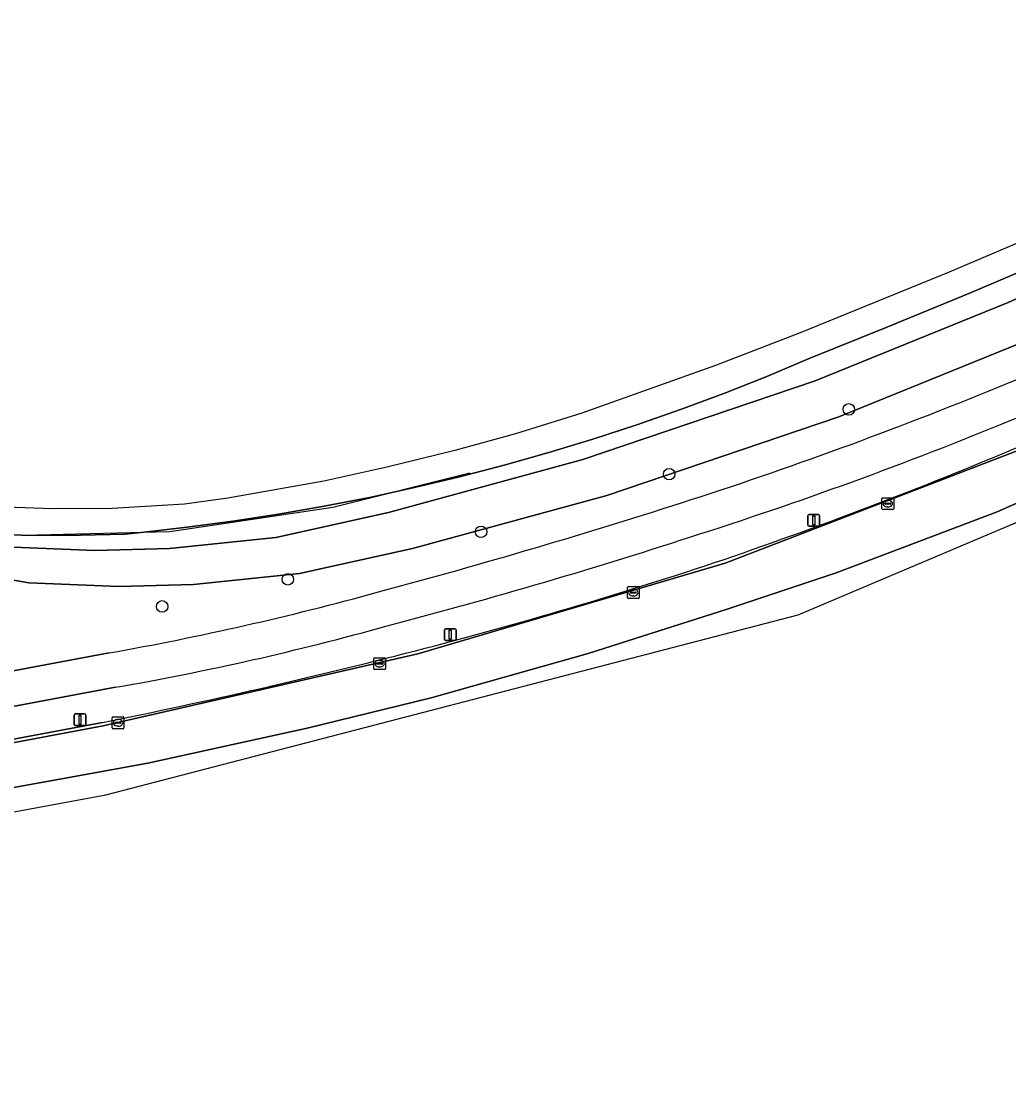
# Model space of a CAD drawing. Extents: x 156141 to 158132, y 385651 to 388333.
# Drawn here: x 157806.3 to 157889.9, y 386409.6 to 386500.3 of the extents above; entities that cross this region are included whole.
import ezdxf

# ---------------------------------------------------------------- set-up
doc = ezdxf.new("R2010")
doc.units = 0
for name, color, linetype in [('IMGEO_Berm_groen', 7, 'Continuous'), ('IMGEO_Boom', 7, 'Continuous'), ('IMGEO_Erf', 7, 'Continuous'), ('IMGEO_Fietspad_gesloten', 7, 'Continuous'), ('IMGEO_Groenvoorziening', 7, 'Continuous'), ('IMGEO_Hek', 7, 'Continuous'), ('IMGEO_Kolk', 7, 'Continuous'), ('IMGEO_Lichtmast', 7, 'Continuous'), ('IMGEO_Rijbaan_regionaal_gesloten', 7, 'Continuous'), ('IMGEO_Spoor', 7, 'Continuous'), ('IMGEO_Verkeerseiland_open', 7, 'Continuous')]:
    doc.layers.add(name, color=color, linetype=linetype)

msp = doc.modelspace()

# ---------------------------------------------------------------- linework, layer by layer
at = {"layer": 'IMGEO_Berm_groen'}
for points in [[(157814.288, 386443.907), (157747.107, 386431.268), (157686.091, 386419.655), (157677.294, 386417.695)], [(157684.076, 386416.369), (157694.008, 386418.265), (157693.944, 386418.575), (157747.365, 386428.581), (157813.171, 386440.931)]]:
    msp.add_lwpolyline(points, dxfattribs=at)
for centre, radius, start, end in [((157758.368, 386786.105), 345.664, 287.76655, 292.57067), ((157736.369, 386830.796), 397.713, 288.99711, 293.00154), ((157722.995, 386886.799), 452.359, 284.63689, 288.14149), ((157743.573, 386819.836), 385.019, 284.45503, 288.51446), ((157773.851, 386675.845), 235.436, 279.8898, 285.63501), ((157715.181, 386929.498), 498.297, 281.34114, 284.46872)]:
    msp.add_arc(centre, radius, start, end, dxfattribs=at)
at = {"layer": 'IMGEO_Boom'}
for centre in [(157876.394, 386467.454), (157861.178, 386461.971), (157845.244, 386457.078), (157828.882, 386453.054), (157818.241, 386450.759)]:
    msp.add_circle(centre, 0.489, dxfattribs=at)
at = {"layer": 'IMGEO_Erf'}
msp.add_lwpolyline([(157803.818, 386456.849), (157807.573, 386456.783), (157811.328, 386456.797), (157815.082, 386456.891), (157816.45, 386457.026), (157820.34, 386457.462), (157824.22, 386457.978), (157828.089, 386458.574), (157831.944, 386459.248), (157835.785, 386460.001), (157839.61, 386460.832), (157843.417, 386461.741), (157847.205, 386462.728), (157850.972, 386463.792), (157854.716, 386464.933), (157858.436, 386466.15), (157862.131, 386467.443), (157865.798, 386468.811), (157869.437, 386470.254), (157873.045, 386471.771), (157879.551, 386474.382), (157886.55, 386477.274), (157893.518, 386480.24)], dxfattribs=at)
at = {"layer": 'IMGEO_Fietspad_gesloten'}
for points in [[(157813.76, 386446.82), (157746.601, 386434.235), (157685.536, 386422.603), (157681.307, 386421.727), (157676.803, 386420.731)], [(157677.294, 386417.695), (157686.091, 386419.655), (157747.107, 386431.268), (157814.288, 386443.907)]]:
    msp.add_lwpolyline(points, dxfattribs=at)
for centre, radius, start, end in [((157740.401, 386834.767), 394.494, 292.27271, 296.20728), ((157750.717, 386806.257), 364.203, 287.9633, 292.47081), ((157758.368, 386786.105), 345.664, 287.76655, 292.57067), ((157693.241, 386986.168), 553.071, 285.01743, 287.87918), ((157722.995, 386886.799), 452.359, 284.63689, 288.14149), ((157769.426, 386695.239), 252.344, 280.11867, 285.42618), ((157773.851, 386675.845), 235.436, 279.8898, 285.63501)]:
    msp.add_arc(centre, radius, start, end, dxfattribs=at)
at = {"layer": 'IMGEO_Groenvoorziening'}
for points in [[(157804.943, 386455.8), (157812.549, 386455.488), (157818.869, 386455.661), (157827.864, 386456.599), (157837.415, 386458.718), (157853.877, 386463.2), (157873.534, 386469.87), (157889.891, 386476.505), (157912.397, 386486.754), (157939.834, 386500.117), (157941.846, 386497.075), (157932.793, 386492.666), (157924.672, 386488.711), (157913.123, 386483.086), (157891.903, 386473.463), (157875.546, 386466.828), (157855.889, 386460.158), (157839.427, 386455.677), (157829.876, 386453.558), (157820.882, 386452.62), (157814.561, 386452.446), (157806.955, 386452.759), (157801.766, 386453.662)], [(157801.766, 386453.662), (157806.955, 386452.759), (157814.561, 386452.446), (157820.882, 386452.62), (157829.876, 386453.558), (157839.427, 386455.677), (157855.889, 386460.158), (157875.546, 386466.828), (157891.903, 386473.463), (157913.123, 386483.086), (157924.672, 386488.711), (157932.793, 386492.666), (157941.846, 386497.075), (157939.834, 386500.117), (157912.397, 386486.754), (157889.891, 386476.505), (157873.534, 386469.87), (157853.877, 386463.2), (157837.415, 386458.718), (157827.864, 386456.599), (157818.869, 386455.661), (157812.549, 386455.488), (157804.943, 386455.8)], [(157893.518, 386480.24), (157886.55, 386477.274), (157879.551, 386474.382), (157873.045, 386471.771), (157869.437, 386470.254), (157865.798, 386468.811), (157862.131, 386467.443), (157858.436, 386466.15), (157854.716, 386464.933), (157850.972, 386463.792), (157847.205, 386462.728), (157843.417, 386461.741), (157839.61, 386460.832), (157835.785, 386460.001), (157831.944, 386459.248), (157828.089, 386458.574), (157824.22, 386457.978), (157820.34, 386457.462), (157816.45, 386457.026), (157815.082, 386456.891), (157811.328, 386456.797), (157807.573, 386456.783), (157803.818, 386456.849)], [(157676.803, 386420.731), (157681.307, 386421.727), (157685.536, 386422.603), (157746.601, 386434.235), (157813.76, 386446.82)]]:
    msp.add_lwpolyline(points, dxfattribs=at)
for centre, radius, start, end in [((157740.401, 386834.767), 394.494, 292.27271, 296.20728), ((157750.717, 386806.257), 364.203, 287.9633, 292.47081), ((157693.241, 386986.168), 553.071, 285.01743, 287.87918), ((157769.426, 386695.239), 252.344, 280.11867, 285.42618)]:
    msp.add_arc(centre, radius, start, end, dxfattribs=at)
at = {"layer": 'IMGEO_Hek'}
for points in [[(157912.179, 386488.627), (157907.357, 386486.391), (157900.454, 386483.279), (157893.518, 386480.24), (157886.55, 386477.274), (157879.551, 386474.382), (157873.045, 386471.771)], [(157873.045, 386471.771), (157869.437, 386470.254), (157865.798, 386468.811), (157862.131, 386467.443), (157858.436, 386466.15), (157854.716, 386464.933), (157850.972, 386463.792), (157847.205, 386462.728), (157843.417, 386461.741), (157839.61, 386460.832), (157835.785, 386460.001), (157831.944, 386459.248), (157828.089, 386458.574), (157824.22, 386457.978), (157820.34, 386457.462), (157816.45, 386457.026), (157815.082, 386456.891)], [(157776.132, 386458.489), (157779.489, 386459.152), (157791.091, 386457.734), (157806.53, 386456.788), (157818.872, 386457.109), (157832.689, 386459.177), (157844.284, 386462.076)], [(157815.082, 386456.891), (157811.328, 386456.797), (157807.573, 386456.783), (157803.818, 386456.849), (157800.065, 386456.995), (157796.317, 386457.221), (157792.574, 386457.527), (157788.838, 386457.912), (157785.112, 386458.377), (157781.396, 386458.922), (157779.343, 386459.257)]]:
    msp.add_lwpolyline(points, dxfattribs=at)
at = {"layer": 'IMGEO_Kolk'}
for p, q in [((157879.189, 386459.042), (157879.189, 386459.894)), ((157879.264, 386459.968), (157880.116, 386459.968)), ((157879.491, 386459.511), (157879.889, 386459.511)), ((157879.677, 386459.748), (157879.702, 386459.748)), ((157880.19, 386459.894), (157880.19, 386459.042)), ((157880.116, 386458.968), (157879.264, 386458.968)), ((157879.448, 386459.462), (157879.448, 386459.474)), ((157879.886, 386459.425), (157879.488, 386459.425)), ((157879.7, 386459.188), (157879.675, 386459.188)), ((157879.932, 386459.474), (157879.932, 386459.462)), ((157857.643, 386451.509), (157857.643, 386452.361)), ((157857.718, 386452.435), (157858.57, 386452.435)), ((157858.644, 386452.361), (157858.644, 386451.509)), ((157858.57, 386451.435), (157857.718, 386451.435)), ((157857.902, 386451.929), (157857.902, 386451.941)), ((157858.34, 386451.892), (157857.942, 386451.892)), ((157857.945, 386451.978), (157858.343, 386451.978)), ((157858.154, 386451.655), (157858.129, 386451.655)), ((157858.131, 386452.215), (157858.156, 386452.215)), ((157858.386, 386451.941), (157858.386, 386451.929)), ((157836.151, 386445.484), (157836.151, 386446.336)), ((157836.226, 386446.41), (157837.078, 386446.41)), ((157836.41, 386445.904), (157836.41, 386445.916)), ((157836.453, 386445.953), (157836.851, 386445.953)), ((157836.639, 386446.19), (157836.664, 386446.19)), ((157836.894, 386445.916), (157836.894, 386445.904)), ((157837.152, 386446.336), (157837.152, 386445.484)), ((157837.078, 386445.41), (157836.226, 386445.41)), ((157836.848, 386445.867), (157836.45, 386445.867)), ((157836.662, 386445.63), (157836.637, 386445.63)), ((157814.076, 386441.398), (157814.928, 386441.398)), ((157814.001, 386440.472), (157814.001, 386441.324)), ((157814.26, 386440.892), (157814.26, 386440.904)), ((157814.698, 386440.855), (157814.3, 386440.855)), ((157814.303, 386440.941), (157814.701, 386440.941)), ((157814.512, 386440.618), (157814.487, 386440.618)), ((157814.489, 386441.178), (157814.514, 386441.178)), ((157814.744, 386440.904), (157814.744, 386440.892)), ((157815.002, 386441.324), (157815.002, 386440.472)), ((157814.928, 386440.398), (157814.076, 386440.398))]:
    msp.add_line(p, q, dxfattribs=at)
for points in [[(157879.189, 386459.042), (157879.189, 386459.894)], [(157879.264, 386459.968), (157880.116, 386459.968)], [(157880.19, 386459.894), (157880.19, 386459.042)], [(157880.116, 386458.968), (157879.264, 386458.968)], [(157857.643, 386451.509), (157857.643, 386452.361)], [(157857.718, 386452.435), (157858.57, 386452.435)], [(157858.644, 386452.361), (157858.644, 386451.509)], [(157858.57, 386451.435), (157857.718, 386451.435)], [(157836.151, 386445.484), (157836.151, 386446.336)], [(157836.226, 386446.41), (157837.078, 386446.41)], [(157837.152, 386446.336), (157837.152, 386445.484)], [(157837.078, 386445.41), (157836.226, 386445.41)], [(157814.076, 386441.398), (157814.928, 386441.398)], [(157814.001, 386440.472), (157814.001, 386441.324)], [(157815.002, 386441.324), (157815.002, 386440.472)], [(157814.928, 386440.398), (157814.076, 386440.398)]]:
    msp.add_lwpolyline(points, dxfattribs=at)
for centre, radius, start, end in [((157879.266, 386459.892), 0.0765, 91.55205, 178.44795), ((157879.266, 386459.892), 0.0765, 91.55205, 178.44795), ((157879.488, 386459.471), 0.0403, 85.87752, 175.75265), ((157879.893, 386459.473), 0.0386, 1.73085, 96.63898), ((157880.114, 386459.892), 0.0765, 1.55205, 88.44795), ((157880.114, 386459.892), 0.0765, 1.55205, 88.44795), ((157879.266, 386459.044), 0.0765, 181.55205, 268.44795), ((157879.266, 386459.044), 0.0765, 181.55205, 268.44795), ((157879.485, 386459.461), 0.0366, 178.93798, 274.71019), ((157879.889, 386459.468), 0.043, 264.86636, 352.45326), ((157880.114, 386459.044), 0.0765, 271.55205, 358.44795), ((157880.114, 386459.044), 0.0765, 271.55205, 358.44795), ((157857.72, 386452.359), 0.0765, 91.55205, 178.44795), ((157857.72, 386452.359), 0.0765, 91.55205, 178.44795), ((157858.568, 386452.359), 0.0765, 1.55205, 88.44795), ((157858.568, 386452.359), 0.0765, 1.55205, 88.44795), ((157857.72, 386451.511), 0.0765, 181.55205, 268.44795), ((157857.72, 386451.511), 0.0765, 181.55205, 268.44795), ((157857.942, 386451.938), 0.0403, 85.87752, 175.75265), ((157857.939, 386451.928), 0.0366, 178.93798, 274.71019), ((157858.343, 386451.935), 0.043, 264.86636, 352.45326), ((157858.347, 386451.94), 0.0386, 1.73085, 96.63898), ((157858.568, 386451.511), 0.0765, 271.55205, 358.44795), ((157858.568, 386451.511), 0.0765, 271.55205, 358.44795), ((157836.228, 386446.334), 0.0765, 91.55205, 178.44795), ((157836.228, 386446.334), 0.0765, 91.55205, 178.44795), ((157836.45, 386445.913), 0.0403, 85.87752, 175.75265), ((157836.447, 386445.903), 0.0366, 178.93798, 274.71019), ((157836.851, 386445.91), 0.043, 264.86636, 352.45326), ((157836.855, 386445.915), 0.0386, 1.73085, 96.63898), ((157837.076, 386446.334), 0.0765, 1.55205, 88.44795), ((157837.076, 386446.334), 0.0765, 1.55205, 88.44795), ((157836.228, 386445.486), 0.0765, 181.55205, 268.44795), ((157836.228, 386445.486), 0.0765, 181.55205, 268.44795), ((157837.076, 386445.486), 0.0765, 271.55205, 358.44795), ((157837.076, 386445.486), 0.0765, 271.55205, 358.44795), ((157814.078, 386441.322), 0.0765, 91.55205, 178.44795), ((157814.078, 386441.322), 0.0765, 91.55205, 178.44795), ((157814.926, 386441.322), 0.0765, 1.55205, 88.44795), ((157814.926, 386441.322), 0.0765, 1.55205, 88.44795), ((157814.078, 386440.474), 0.0765, 181.55205, 268.44795), ((157814.078, 386440.474), 0.0765, 181.55205, 268.44795), ((157814.3, 386440.901), 0.0403, 85.87752, 175.75265), ((157814.297, 386440.891), 0.0366, 178.93798, 274.71019), ((157814.701, 386440.898), 0.043, 264.86636, 352.45326), ((157814.705, 386440.903), 0.0386, 1.73085, 96.63898), ((157814.926, 386440.474), 0.0765, 271.55205, 358.44795), ((157814.926, 386440.474), 0.0765, 271.55205, 358.44795)]:
    msp.add_arc(centre, radius, start, end, dxfattribs=at)
for centre, major_axis, ratio, start_param, end_param in [((157879.676, 386459.468), (-0.387, 0.002), 0.722429, 4.712389, 7.853982), ((157879.701, 386459.468), (-0.39, 0.002), 0.717154, 1.570796, 4.712389), ((157858.13, 386451.935), (-0.387, 0.002), 0.722429, 4.712389, 7.853982), ((157858.155, 386451.935), (-0.39, 0.002), 0.717154, 1.570796, 4.712389), ((157836.638, 386445.91), (-0.387, 0.002), 0.722429, 4.712389, 7.853982), ((157836.663, 386445.91), (-0.39, 0.002), 0.717154, 1.570796, 4.712389), ((157814.488, 386440.898), (-0.387, 0.002), 0.722429, 4.712389, 7.853982), ((157814.513, 386440.898), (-0.39, 0.002), 0.717154, 1.570796, 4.712389)]:
    msp.add_ellipse(centre, major_axis=major_axis, ratio=ratio, start_param=start_param, end_param=end_param, dxfattribs=at)
at = {"layer": 'IMGEO_Lichtmast'}
for p, q in [((157872.931, 386457.647), (157872.931, 386458.447)), ((157872.931, 386458.447), (157872.931, 386457.647)), ((157873.031, 386458.547), (157873.821, 386458.547)), ((157873.821, 386458.547), (157873.031, 386458.547)), ((157873.921, 386458.447), (157873.921, 386457.647)), ((157873.921, 386457.647), (157873.921, 386458.447)), ((157873.821, 386457.547), (157873.031, 386457.547)), ((157873.031, 386457.547), (157873.821, 386457.547)), ((157842.137, 386447.967), (157842.137, 386448.767)), ((157842.137, 386448.767), (157842.137, 386447.967)), ((157842.237, 386448.867), (157843.027, 386448.867)), ((157843.027, 386448.867), (157842.237, 386448.867)), ((157843.127, 386448.767), (157843.127, 386447.967)), ((157843.127, 386447.967), (157843.127, 386448.767)), ((157843.027, 386447.867), (157842.237, 386447.867)), ((157842.237, 386447.867), (157843.027, 386447.867)), ((157810.774, 386440.758), (157810.774, 386441.558)), ((157810.774, 386441.558), (157810.774, 386440.758)), ((157810.874, 386441.658), (157811.664, 386441.658)), ((157811.664, 386441.658), (157810.874, 386441.658)), ((157811.764, 386441.558), (157811.764, 386440.758)), ((157811.764, 386440.758), (157811.764, 386441.558)), ((157811.664, 386440.658), (157810.874, 386440.658)), ((157810.874, 386440.658), (157811.664, 386440.658))]:
    msp.add_line(p, q, dxfattribs=at)
for points in [[(157873.351, 386458.422), (157873.501, 386458.422), (157873.501, 386457.672), (157873.351, 386457.672), (157873.351, 386458.422)], [(157842.557, 386448.742), (157842.707, 386448.742), (157842.707, 386447.992), (157842.557, 386447.992), (157842.557, 386448.742)], [(157811.194, 386441.533), (157811.344, 386441.533), (157811.344, 386440.783), (157811.194, 386440.783), (157811.194, 386441.533)]]:
    msp.add_lwpolyline(points, dxfattribs=at)
for centre, start, end in [((157873.031, 386458.447), 90, 180), ((157873.031, 386458.447), 90, 180), ((157873.821, 386458.447), 0, 90), ((157873.821, 386458.447), 360, 90), ((157873.031, 386457.647), 180, 270), ((157873.031, 386457.647), 180, 270), ((157873.821, 386457.647), 270, 0), ((157873.821, 386457.647), 270, 0), ((157842.237, 386448.767), 90, 180), ((157842.237, 386448.767), 90, 180), ((157843.027, 386448.767), 0, 90), ((157843.027, 386448.767), 360, 90), ((157842.237, 386447.967), 180, 270), ((157842.237, 386447.967), 180, 270), ((157843.027, 386447.967), 270, 0), ((157843.027, 386447.967), 270, 0), ((157810.874, 386441.558), 90, 180), ((157810.874, 386441.558), 90, 180), ((157811.664, 386441.558), 0, 90), ((157811.664, 386441.558), 360, 90), ((157810.874, 386440.758), 180, 270), ((157810.874, 386440.758), 180, 270), ((157811.664, 386440.758), 270, 0), ((157811.664, 386440.758), 270, 0)]:
    msp.add_arc(centre, 0.1, start, end, dxfattribs=at)
at = {"layer": 'IMGEO_Rijbaan_regionaal_gesloten'}
for points in [[(157682.377, 386412.383), (157693.243, 386414.586), (157717.389, 386419.204), (157780.594, 386430.857), (157817.025, 386437.465), (157830.518, 386440.449), (157841.029, 386443.006), (157854.309, 386446.772), (157866.098, 386450.538), (157875.33, 386453.593), (157888.965, 386458.779), (157889.674, 386459.094), (157903.168, 386465.103), (157914.389, 386470.431), (157919.702, 386473.147), (157918.096, 386476.498), (157891.901, 386464.424), (157865.928, 386454.431), (157839.893, 386446.739), (157813.231, 386440.643), (157747.449, 386428.262), (157694.008, 386418.265), (157684.076, 386416.369)], [(157677.154, 386409.568), (157813.457, 386434.793), (157872.106, 386450.034), (157918.312, 386469.616), (157920.713, 386471.038), (157919.702, 386473.147), (157914.389, 386470.431), (157903.168, 386465.103), (157889.674, 386459.094), (157888.965, 386458.779), (157875.33, 386453.593), (157866.098, 386450.538), (157854.309, 386446.772), (157841.029, 386443.006), (157830.518, 386440.449), (157817.025, 386437.465), (157780.594, 386430.857), (157717.389, 386419.204), (157693.243, 386414.586), (157682.377, 386412.383)]]:
    msp.add_lwpolyline(points, dxfattribs=at)
at = {"layer": 'IMGEO_Spoor'}
msp.add_lwpolyline([(157951.961, 386511.616), (157943.723, 386507.035), (157935.757, 386502.803), (157923.107, 386496.355), (157910.783, 386490.442), (157897.77, 386484.547), (157884.9, 386479.08), (157872.282, 386473.931), (157865.086, 386471.172), (157853.789, 386467.144), (157848.154, 386465.391), (157843.023, 386463.978), (157837.256, 386462.557), (157831.933, 386461.375), (157823.786, 386459.919), (157820.125, 386459.437), (157813.999, 386459.061), (157808.957, 386459.021), (157801.86, 386459.269), (157794.867, 386459.671), (157787.595, 386460.444), (157779.321, 386461.651), (157771.846, 386463.117)], dxfattribs=at)
at = {"layer": 'IMGEO_Verkeerseiland_open'}
for points in [[(157813.231, 386440.643), (157839.893, 386446.739), (157865.928, 386454.431), (157891.901, 386464.424), (157918.096, 386476.498), (157917.946, 386476.787)], [(157813.171, 386440.931), (157747.365, 386428.581), (157693.944, 386418.575), (157694.008, 386418.265), (157747.449, 386428.262), (157813.231, 386440.643)]]:
    msp.add_lwpolyline(points, dxfattribs=at)
for centre, radius, start, end in [((157736.369, 386830.796), 397.713, 288.99711, 293.00154), ((157743.573, 386819.836), 385.019, 284.45503, 288.51446), ((157715.181, 386929.498), 498.297, 281.34114, 284.46872)]:
    msp.add_arc(centre, radius, start, end, dxfattribs=at)

doc.saveas('drawing.dxf')
